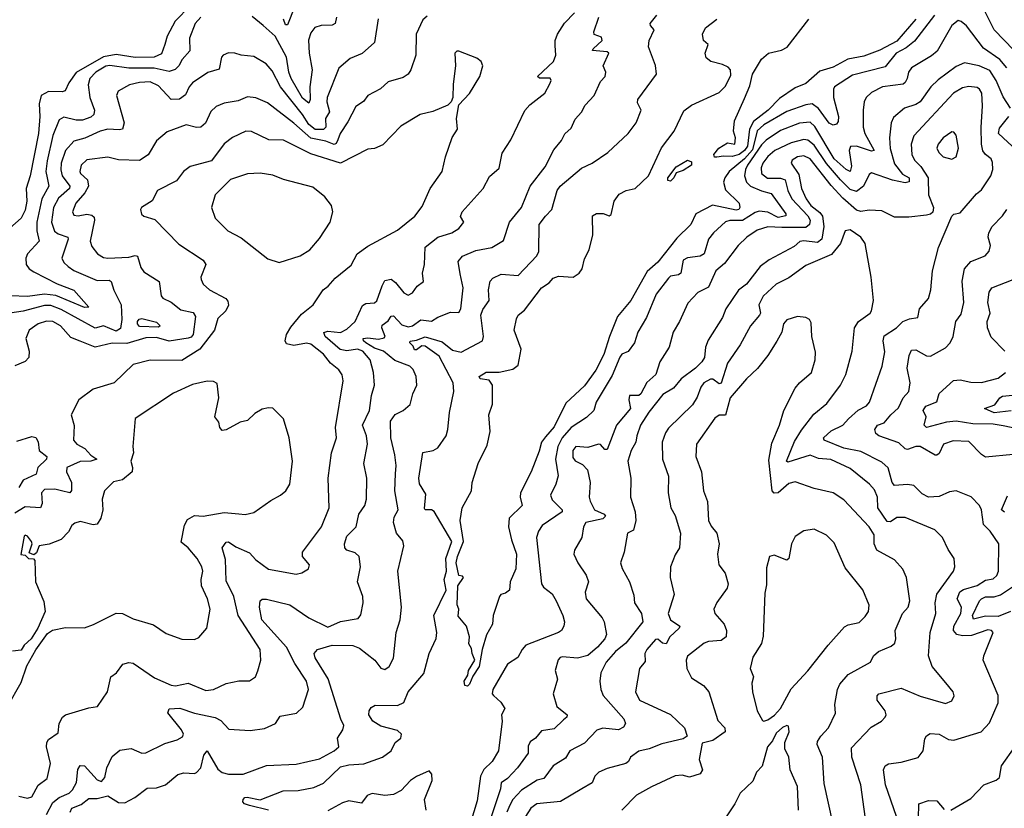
# Model space of a CAD drawing. Extents: x 1552033 to 1694788, y 811965 to 917215.
# Tile 358 of 632: x 1628228 to 1632883, y 900484 to 904213. Entities that reach past the tile are written whole.
import ezdxf

# ---------------------------------------------------------------- set-up
doc = ezdxf.new("R2010")
doc.units = 0

msp = doc.modelspace()

# ---------------------------------------------------------------- linework, layer by layer
at = {"layer": '0CON20XD'}
for points in [[(1629035, 904278.4), (1628963.6, 904206.4), (1628926.1, 904135), (1628915.2, 904094.8), (1628898.1, 904051.9), (1628863.7, 904036.3), (1628775, 904033.6), (1628685, 904047.6), (1628625, 904037.6), (1628496.1, 903963.9), (1628461.4, 903915), (1628444.1, 903875.9), (1628428.8, 903871.2), (1628365, 903872.7), (1628330.6, 903855), (1628320.2, 903815), (1628323.4, 903755), (1628316.6, 903675), (1628277.6, 903475), (1628259.7, 903415), (1628261.9, 903355), (1628255, 903312.5), (1628235.3, 903274.7), (1628182.3, 903227.7)], [(1628354.8, 900455.2), (1628385, 900511.2), (1628415.2, 900534.8), (1628461.5, 900555), (1628478.4, 900571.6), (1628496.9, 900605), (1628502.9, 900667.1), (1628514, 900686), (1628535, 900684.5), (1628595, 900618.9), (1628615, 900610.6), (1628631.2, 900628.8), (1628640, 900675), (1628665, 900728.8), (1628701.4, 900758.6), (1628755, 900767.3), (1628805, 900744.4), (1628825, 900745.7), (1628915, 900789.6), (1628973.2, 900806.8), (1628998.7, 900821.3), (1629003.5, 900835), (1628994.1, 900855), (1628928.8, 900935), (1628935.4, 900954.6), (1628985, 900957.3), (1629055, 900934.2), (1629152.8, 900912.8), (1629178.6, 900898.6), (1629217.2, 900857.2), (1629317.6, 900852.4), (1629385, 900860.5), (1629437.5, 900885), (1629460.3, 900919.7), (1629536.3, 900933.7), (1629567.4, 900962.6), (1629593.3, 901045), (1629584.3, 901085), (1629528.8, 901168.8), (1629490.4, 901245), (1629372.8, 901375), (1629361.3, 901435), (1629365.4, 901464.6), (1629375, 901473.1), (1629395, 901472.5), (1629505, 901446.2), (1629595, 901384.7), (1629685, 901339.5), (1629745, 901367.1), (1629829.1, 901380.9), (1629841.3, 901398.7), (1629852.2, 901455), (1629850.6, 901485), (1629825.6, 901555), (1629839.5, 901625), (1629834, 901675), (1629815, 901691.9), (1629775, 901704.5), (1629765.8, 901715.8), (1629763.7, 901735), (1629775, 901770), (1629818.9, 901815), (1629831.1, 901875), (1629860.5, 901915), (1629867.5, 901945), (1629869.6, 902045), (1629855.4, 902115), (1629872.5, 902205), (1629868.1, 902245), (1629849.7, 902295), (1629882.7, 902365), (1629891.3, 902435), (1629906.1, 902485), (1629901.3, 902545), (1629885.3, 902605), (1629851.2, 902645), (1629825, 902655.6), (1629775, 902647.2), (1629742.8, 902652.8), (1629672.8, 902715), (1629665.6, 902734.4), (1629685, 902739.7), (1629745, 902733.9), (1629775, 902748.8), (1629813.8, 902786.2), (1629848.7, 902861.3), (1629865, 902870.7), (1629905, 902874), (1629917.3, 902882.7), (1629941.9, 902955), (1629955, 902980), (1629985, 902985.5), (1630005, 902970), (1630045, 902920.6), (1630065, 902910.8), (1630085, 902922), (1630106.8, 902953.2), (1630137.5, 902975), (1630132.5, 903015), (1630141.8, 903055), (1630145, 903136.9), (1630204.8, 903185.2), (1630272, 903205), (1630304.4, 903225), (1630328, 903255), (1630312, 903282), (1630320, 903305), (1630420, 903415), (1630449.4, 903470.6), (1630495, 903510), (1630508.6, 903581.4), (1630550.6, 903645), (1630616.9, 903783.1), (1630640.5, 903809.5), (1630710.6, 903865), (1630735, 903908.8), (1630740.6, 903925), (1630737, 903937), (1630686.6, 903936.6), (1630676.9, 903945), (1630752.2, 904015), (1630762.5, 904045), (1630760.5, 904090.5), (1630760, 904115), (1630770.4, 904145), (1630804.1, 904195.9), (1630851.1, 904245)], [(1629527.1, 904272.9), (1629495, 904188.8), (1629485, 904189.2), (1629476, 904215)], [(1632928.4, 904068.4), (1632835.4, 904165), (1632780.3, 904275)], [(1629923.6, 904216.4), (1629905.7, 904105), (1629846.9, 904053.1), (1629790.7, 904029.3), (1629736.6, 903983.4), (1629681.6, 903845), (1629680.3, 903825), (1629692.6, 903777.4), (1629674.8, 903745), (1629675.6, 903705), (1629665, 903693), (1629625, 903693.5), (1629595, 903717), (1629564.7, 903764.7), (1629462, 903895), (1629421.7, 903971.7), (1629394.3, 904004.3), (1629335, 904039.6), (1629275, 904045.3), (1629245, 904054.6), (1629215, 904056.8), (1629190, 904045), (1629182.5, 904035), (1629170.7, 903979.3), (1629117.3, 903962.7), (1629045.9, 903914.1), (1629029.1, 903895), (1629012.4, 903857.6), (1628983.2, 903836.8), (1628944.8, 903834.8), (1628885, 903900.8), (1628845, 903918.8), (1628795, 903916.1), (1628748, 903905), (1628694.3, 903875), (1628685.6, 903854.4), (1628722.1, 903725), (1628715, 903695.8), (1628698.7, 903691.3), (1628645, 903694.7), (1628608.1, 903685), (1628537, 903653), (1628485, 903638.4), (1628444.3, 903595), (1628424.5, 903535), (1628423.5, 903503.5), (1628429.8, 903475), (1628465.2, 903425), (1628464.3, 903415), (1628411.4, 903368.6), (1628388.8, 903325), (1628378, 903255), (1628392.5, 903212.5), (1628410.2, 903200.2), (1628455.5, 903185), (1628458, 903175), (1628427.5, 903085), (1628436.7, 903065), (1628457.5, 903045), (1628485, 903026.2), (1628595, 902980), (1628651.8, 902981.8), (1628661.2, 902975), (1628673.3, 902933.3), (1628708.1, 902865), (1628710.6, 902795), (1628705, 902752.7), (1628685, 902739.3), (1628625, 902765.5), (1628585, 902754.4), (1628425, 902841.7), (1628375, 902861.9), (1628345, 902861.2), (1628245, 902834.4), (1628149.6, 902820.4)], [(1629085.5, 904225), (1629057.5, 904195), (1629030.7, 904125), (1629032.7, 904065), (1628995.9, 904025), (1628981.4, 903995), (1628963.1, 903976.9), (1628935, 903968.2), (1628863.7, 903983.7), (1628745, 903983.2), (1628655, 903996.6), (1628635, 903992.4), (1628587.6, 903965), (1628560.5, 903935), (1628552.5, 903905), (1628559.5, 903845), (1628581.6, 903785), (1628579.3, 903765), (1628565, 903751.4), (1628525, 903737.3), (1628495, 903737), (1628437.5, 903752.5), (1628415, 903740), (1628385, 903665.7), (1628357.7, 903545), (1628351.7, 903495), (1628359, 903465), (1628366.2, 903425), (1628332.8, 903365), (1628310, 903255), (1628308.9, 903215), (1628320, 903165), (1628265.8, 903105), (1628258.1, 903085), (1628259.7, 903055), (1628272.5, 903035), (1628295, 903019.8), (1628405, 902964.4), (1628485, 902933.4), (1628555, 902853.8), (1628535, 902851.3), (1628399.4, 902909.4), (1628345, 902915.2), (1628265, 902904.5), (1628185, 902907.1)], [(1630155, 904229.4), (1630135, 904212), (1630103.3, 904145), (1630101.8, 904045), (1630077.8, 903975), (1630064.6, 903955.4), (1630040.6, 903939.4), (1629970.5, 903919.5), (1629933.9, 903886.1), (1629875, 903854.2), (1629853.6, 903826.4), (1629817.9, 903802.1), (1629780.2, 903729.7), (1629743.4, 903675), (1629732, 903645), (1629725, 903627.9), (1629715, 903622.4), (1629675, 903638.6), (1629605, 903652.6), (1629525, 903723.9), (1629399.2, 903819.2), (1629345, 903843.5), (1629305, 903847.8), (1629261.3, 903828.7), (1629195, 903817.8), (1629157.8, 903802.2), (1629131.8, 903778.2), (1629106.1, 903723.9), (1629085, 903705.4), (1629065, 903703.5), (1629014.7, 903715.3), (1628925, 903683.3), (1628875, 903640), (1628836.3, 903573.7), (1628795, 903546.5), (1628695, 903550.8), (1628645, 903562.3), (1628545, 903550.9), (1628519.5, 903525), (1628512.1, 903495), (1628515.5, 903485), (1628548.8, 903455), (1628553.8, 903425), (1628536.1, 903393.9), (1628493.7, 903345), (1628477.7, 903305), (1628485, 903288.1), (1628505, 903285.3), (1628545, 903293.1), (1628569, 903289), (1628579.7, 903279.7), (1628582, 903265), (1628560.9, 903165), (1628570.1, 903140.1), (1628596.3, 903106.3), (1628625, 903088.8), (1628644.7, 903084.7), (1628745, 903090), (1628775, 903098.1), (1628785, 903094.2), (1628801.4, 903041.4), (1628815, 903020.6), (1628887.1, 902975), (1628897.8, 902907.8), (1628905.4, 902895.4), (1628945, 902877.9), (1628990.6, 902840.6), (1629048.4, 902828.4), (1629059.2, 902809.2), (1629049.2, 902725), (1629038.5, 902711.5), (1629025, 902706.6), (1628935, 902693), (1628875, 902710.5), (1628825, 902708.9), (1628735, 902681.1), (1628665, 902683.2), (1628585, 902664.1), (1628515, 902693.3), (1628470.6, 902710.6), (1628421.3, 902765), (1628385, 902786.2), (1628355, 902786.8), (1628315, 902774.7), (1628272.9, 902745), (1628256.6, 902705), (1628273.6, 902645), (1628270.9, 902615), (1628255, 902596.4), (1628205, 902576.1)], [(1628467.7, 900465), (1628474.7, 900485), (1628518.8, 900501.2), (1628555, 900529.4), (1628595, 900530.1), (1628645, 900542.3), (1628695, 900510.6), (1628725, 900510), (1628772, 900535), (1628831.1, 900578.9), (1628875, 900580), (1628916.9, 900595), (1628976.7, 900643.2), (1629005, 900651.8), (1629055, 900648.6), (1629065, 900652.9), (1629084.8, 900675.2), (1629099.1, 900735), (1629115, 900756.2), (1629165, 900669.2), (1629185, 900653.1), (1629215, 900645.5), (1629285, 900645.5), (1629395, 900685.6), (1629535, 900692.2), (1629645, 900717.8), (1629715, 900755.5), (1629736.9, 900775), (1629730.6, 900815), (1629755.6, 900855), (1629760.9, 900875), (1629746.1, 900905), (1629686.7, 901096.7), (1629625.6, 901195), (1629620, 901215), (1629636.2, 901235), (1629705, 901254.6), (1629803, 901253), (1629835, 901240.4), (1629906.9, 901185), (1629935, 901145.8), (1629955, 901139.4), (1629975, 901153.8), (1629995, 901193.8), (1630007.9, 901315), (1630026.9, 901375), (1630033.3, 901435), (1630015.4, 901604.6), (1630044.5, 901725), (1630039.1, 901749.1), (1630010, 901785), (1629995.5, 901835), (1629999.4, 901860.6), (1630018.1, 901895), (1630001.2, 901985), (1630004.3, 902065), (1630007.5, 902105), (1630002.4, 902155), (1629983.4, 902235), (1629981.1, 902315), (1630003.6, 902346.4), (1630042, 902365), (1630075, 902393.8), (1630086.8, 902443.2), (1630105.6, 902485), (1630103.1, 902525), (1630088.6, 902558.6), (1630072.9, 902575), (1630001.6, 902601.6), (1629949, 902645), (1629905, 902660), (1629864.8, 902685), (1629853.2, 902695), (1629852.5, 902705), (1629875, 902708.7), (1629925, 902702.3), (1629951.2, 902708.8), (1629956.3, 902715), (1629941.1, 902755), (1629941.9, 902768.1), (1629970.4, 902789.6), (1629985, 902811.2), (1629995, 902812.5), (1630035, 902770.2), (1630065, 902760.2), (1630085, 902765.8), (1630125, 902794.1), (1630175, 902787.1), (1630205, 902806.4), (1630265, 902830), (1630305, 902828.8), (1630314.1, 902845), (1630325.3, 902945), (1630310.8, 903010.8), (1630301.2, 903068.8), (1630321.9, 903095), (1630385, 903122.2), (1630460, 903135), (1630515, 903168.6), (1630543.8, 903255), (1630600.4, 903325), (1630642.5, 903425), (1630713.3, 903516.7), (1630753.1, 903596.9), (1630789.1, 903640.9), (1630805, 903672.5), (1630835, 903700), (1630855, 903742), (1630884.4, 903775), (1630901.7, 903808.3), (1630944.3, 903855), (1630975, 903921.2), (1630996.7, 903945), (1631000, 903965), (1630987.5, 903995), (1631013.8, 904055), (1631005, 904060.8), (1630936.7, 904066.7), (1630938.9, 904075), (1630982.5, 904115), (1630979.6, 904129.6), (1630945, 904142.9), (1630942.5, 904155), (1630966.8, 904225)], [(1629405, 900475.3), (1629315, 900496.6), (1629291.4, 900505), (1629283.3, 900515), (1629285.5, 900525), (1629293.1, 900535), (1629303.3, 900536.7), (1629365.6, 900524.4), (1629474, 900566), (1629545, 900567.8), (1629618.3, 900581.7), (1629665, 900602.8), (1629745, 900679.2), (1629785, 900688.9), (1629855.9, 900694.1), (1629943.8, 900725), (1629984.1, 900755.9), (1630004, 900795), (1630030.9, 900815), (1630033.8, 900835), (1630015, 900852.3), (1629935, 900871.5), (1629897.8, 900895), (1629878.9, 900925), (1629880, 900945), (1629889.4, 900960.6), (1629908.9, 900971.1), (1630015, 900969.2), (1630045, 900983.4), (1630065.5, 901035), (1630138.9, 901121.1), (1630163.9, 901216.1), (1630197.3, 901287.3), (1630200, 901315), (1630186.3, 901395), (1630244, 901515), (1630234.8, 901565.2), (1630246.4, 901605), (1630242.8, 901665), (1630271.4, 901745), (1630187.2, 901887.2), (1630175, 901894.6), (1630145.5, 901895.5), (1630141.9, 901901.9), (1630148.7, 901968.7), (1630118.1, 902018.1), (1630115.3, 902045), (1630134.3, 902165.7), (1630183.9, 902176.1), (1630205, 902187.8), (1630244.7, 902245), (1630252.5, 902275), (1630260.2, 902355), (1630280.5, 902455), (1630277.3, 902495), (1630211.1, 902621.1), (1630145, 902669.8), (1630130, 902670), (1630105, 902651.5), (1630095, 902651.2), (1630089.2, 902669.2), (1630073.1, 902685), (1630075, 902693.3), (1630105, 902697.5), (1630145, 902713.9), (1630225, 902688.8), (1630275, 902650), (1630315, 902640.5), (1630416.2, 902693.8), (1630421.5, 902715), (1630408.4, 902815), (1630417.3, 902842.8), (1630447.4, 902885), (1630445.4, 902935), (1630452.8, 902977.2), (1630465, 902991.4), (1630505, 903009.6), (1630585, 903003.6), (1630673.2, 903096.8), (1630683.4, 903116.6), (1630684.6, 903245), (1630715, 903283.3), (1630744.3, 903315.7), (1630769.3, 903405), (1630784.3, 903425.7), (1630885, 903511.5), (1630934.2, 903535), (1631008.6, 903585), (1631105.6, 903675), (1631143.1, 903725), (1631166, 903785), (1631149.5, 903819.5), (1631150.5, 903835), (1631239.1, 903955), (1631234.4, 903995.6), (1631201.4, 904085), (1631204.7, 904115), (1631228.1, 904165), (1631210, 904185), (1631208.8, 904195), (1631240.8, 904235)], [(1629726.5, 904225), (1629719.1, 904195), (1629705, 904186.9), (1629654.1, 904185.9), (1629623.8, 904176.2), (1629605, 904150), (1629594.3, 904115.7), (1629596.8, 904055), (1629611.5, 903975), (1629599.6, 903895), (1629601.5, 903835), (1629595, 903817.9), (1629565, 903842.5), (1629511.9, 903935), (1629500.7, 903965), (1629489.7, 904035), (1629436.3, 904135), (1629380, 904185), (1629328, 904228)], [(1632554, 904235), (1632459.3, 904110.7), (1632420.1, 904079.9), (1632372.4, 904055), (1632319.7, 903990.3), (1632165, 903951.1), (1632080.6, 903895), (1632075.4, 903884.6), (1632075.8, 903844.2), (1632099.6, 903755), (1632098.2, 903731.8), (1632090.6, 903719.4), (1632075, 903714.1), (1632055, 903724.2), (1632005, 903793.5), (1631975, 903814.3), (1631945, 903811), (1631855, 903779.3), (1631745.7, 903715), (1631715, 903687), (1631692.2, 903597.8), (1631655, 903554.9), (1631582.7, 903495), (1631561.3, 903465), (1631555.2, 903445), (1631565, 903408.5), (1631630.6, 903345), (1631633.3, 903325), (1631627.8, 903315), (1631615, 903311.6), (1631504, 903336), (1631425, 903294.3), (1631401.9, 903245), (1631335, 903180), (1631245, 903066.9), (1631195, 903022.7), (1631118, 902885), (1631055, 902808.6), (1631016.6, 902715), (1630990.2, 902629.8), (1630952.9, 902555), (1630897.9, 902482.1), (1630809.8, 902400.2), (1630755, 902287.9), (1630715, 902239.6), (1630695.9, 902215), (1630685, 902172), (1630646.4, 902075), (1630596.2, 901975), (1630594.5, 901955), (1630604.4, 901915), (1630542.2, 901855), (1630540, 901815), (1630552.9, 901752.9), (1630576.4, 901685), (1630574.2, 901615.8), (1630546.7, 901555), (1630543.3, 901515), (1630525, 901501.2), (1630502.5, 901495), (1630496.7, 901485), (1630467.1, 901395), (1630463.1, 901355), (1630436, 901304), (1630415.3, 901234.7), (1630400.4, 901155), (1630370.8, 901109.2), (1630355, 901071.5), (1630345, 901061.1), (1630332.2, 901065), (1630330.4, 901085), (1630347.4, 901112.6), (1630349.6, 901135), (1630380.6, 901185), (1630367.8, 901215), (1630365, 901240), (1630351.7, 901261.7), (1630355.7, 901295), (1630340, 901345), (1630301.7, 901391.7), (1630304.3, 901425), (1630296.1, 901446.1), (1630300, 901535), (1630327.1, 901575), (1630321.7, 901581.7), (1630304.5, 901584.5), (1630292.4, 901645), (1630297.6, 901675), (1630325.8, 901745), (1630311.5, 901845), (1630319.6, 901905), (1630364.4, 901985), (1630367.1, 902025), (1630395.4, 902115), (1630438.5, 902201.5), (1630452.9, 902265), (1630446.5, 902345), (1630463, 902395), (1630464.3, 902485), (1630447.7, 902507.7), (1630405, 902513.8), (1630401.1, 902525), (1630433.9, 902546.1), (1630495, 902546.2), (1630559.6, 902560.4), (1630585, 902579.7), (1630598.6, 902655), (1630566, 902745), (1630577.9, 902797.9), (1630584.7, 902815.3), (1630615, 902839.6), (1630695, 902945.4), (1630730.8, 902969.2), (1630750, 902990), (1630775, 902999.3), (1630845, 902995.4), (1630873.8, 903015), (1630887.8, 903035), (1630898.7, 903081.3), (1630920.5, 903125), (1630938.1, 903195), (1630936.9, 903285), (1630955, 903296.4), (1630986.4, 903296.4), (1631015, 903285.8), (1631025, 903291.2), (1631039.4, 903355), (1631062.5, 903387.5), (1631095, 903405.9), (1631138.9, 903415), (1631201.9, 903475), (1631262.6, 903607.4), (1631321.8, 903685), (1631368.8, 903781.2), (1631405, 903808.5), (1631535, 903868.8), (1631565, 903899.1), (1631590, 903950), (1631589.4, 903975), (1631577.9, 903987.9), (1631551.2, 904001.2), (1631495.7, 904015.7), (1631473.1, 904033.1), (1631468.5, 904055), (1631483.8, 904095), (1631461.2, 904115), (1631456, 904145), (1631470, 904175), (1631524.5, 904215)], [(1632895.2, 903985), (1632862.8, 904025), (1632785, 904078.4), (1632705, 904184.4), (1632679.2, 904205), (1632665, 904208.9), (1632635.6, 904185), (1632565.2, 904064.8), (1632538.5, 904041.5), (1632443.9, 903985), (1632430.6, 903965), (1632424.1, 903935), (1632415, 903915.6), (1632405, 903908.7), (1632307.5, 903895), (1632255, 903869.2), (1632230.4, 903845), (1632221.1, 903825), (1632215.4, 903785), (1632215.3, 903704.7), (1632224.6, 903675.4), (1632268.2, 903595), (1632255, 903591.6), (1632185, 903615.5), (1632156.8, 903613.2), (1632150, 903595), (1632160.5, 903519.5), (1632155, 903495.6), (1632135, 903503.8), (1632079.3, 903555), (1631988.3, 903708.3), (1631965, 903729), (1631915, 903724), (1631825, 903689.6), (1631757.1, 903642.9), (1631735, 903620.5), (1631669.3, 903525), (1631659.1, 903505), (1631655.2, 903475), (1631664.2, 903445), (1631683.2, 903425), (1631735, 903403), (1631781.6, 903391.6), (1631851.1, 903295), (1631850, 903285), (1631815, 903278.1), (1631765, 903303.3), (1631725, 903307), (1631705, 903301.6), (1631645, 903263.6), (1631585, 903262.6), (1631565, 903256.8), (1631508.1, 903205), (1631485, 903174.7), (1631464.4, 903105.6), (1631445, 903095.3), (1631385, 903086.7), (1631365.8, 903075), (1631354.6, 903015), (1631343, 903007), (1631305, 902999.4), (1631295, 902990.9), (1631237.6, 902915), (1631191.4, 902805), (1631150.7, 902735), (1631134.5, 902685), (1631105, 902644.4), (1631075, 902631.4), (1631065, 902617.5), (1631028.9, 902531.1), (1630953.3, 902405), (1630942.7, 902365), (1630908.6, 902331.4), (1630835, 902285.2), (1630793.3, 902235), (1630772.6, 902195), (1630762.2, 902135), (1630773.6, 902056.4), (1630763.4, 902016.6), (1630738.2, 901965), (1630745, 901943.1), (1630792.3, 901895), (1630792.5, 901885), (1630698.3, 901821.7), (1630680.4, 901795), (1630672.2, 901765), (1630695.4, 901545.4), (1630705, 901530), (1630745, 901497.5), (1630764.1, 901464.1), (1630796.5, 901395), (1630803.3, 901365), (1630800.6, 901345), (1630789.4, 901325), (1630775, 901315.5), (1630621.8, 901255), (1630603.5, 901235), (1630583.9, 901196.1), (1630533.8, 901165), (1630465.6, 901045), (1630462.5, 901025), (1630467.8, 901017.8), (1630503.1, 900985), (1630521.9, 900955), (1630506.2, 900925), (1630509.2, 900895), (1630491.8, 900755), (1630462.7, 900705), (1630423.2, 900666.8), (1630407.1, 900635), (1630390.6, 900519.4), (1630360.2, 900415)], [(1632464.5, 904215.5), (1632375, 904111), (1632295, 904068), (1632219.1, 904040.9), (1632144.3, 904025.7), (1632075, 903988.6), (1632010.8, 903969.2), (1631945, 903911.5), (1631895, 903890), (1631819.8, 903840.2), (1631767.1, 903785), (1631698.3, 903731.7), (1631678.3, 903695), (1631669.8, 903615), (1631655, 903594.2), (1631629.7, 903575), (1631596.5, 903566.5), (1631555, 903568.2), (1631525, 903562.5), (1631513.4, 903563.4), (1631509.6, 903575), (1631534, 903606), (1631575, 903631.2), (1631610, 903625), (1631612.5, 903655), (1631603.3, 903685), (1631608, 903735), (1631655, 903840), (1631679.6, 903900.4), (1631692.9, 903955), (1631735, 904026.9), (1631768.8, 904055), (1631830.5, 904069.5), (1631856.9, 904083.1), (1631959.2, 904215)], [(1628225, 900540.9), (1628265, 900532.4), (1628285, 900538.5), (1628316.4, 900593.6), (1628357.9, 900625), (1628373.8, 900695), (1628355.6, 900775), (1628356.9, 900795), (1628365, 900808.6), (1628409.5, 900840.5), (1628414.5, 900885.5), (1628430.8, 900915), (1628444.6, 900925.4), (1628555, 900959.4), (1628596, 900965), (1628644, 901035), (1628658.8, 901105), (1628686, 901125), (1628716.2, 901165), (1628745, 901172.7), (1628765, 901169.5), (1628865, 901100), (1628945, 901065.4), (1628965, 901063.5), (1629025, 901074.7), (1629109.1, 901040.9), (1629144.5, 901045.5), (1629205, 901074.4), (1629264.2, 901085.8), (1629315, 901087.1), (1629342.5, 901105), (1629353.8, 901133.8), (1629368.1, 901185), (1629365.5, 901235), (1629261.6, 901395), (1629240, 901485), (1629205, 901558.8), (1629200.9, 901660.9), (1629185.5, 901715), (1629205, 901742.2), (1629215, 901743.5), (1629250.5, 901720.5), (1629315, 901691.5), (1629345, 901657.9), (1629405.4, 901614.6), (1629535, 901591.4), (1629563, 901597), (1629593.9, 901616.1), (1629599.2, 901635), (1629565.8, 901675), (1629565.6, 901695), (1629654.6, 901815), (1629690.7, 901905), (1629686.9, 902045), (1629701.8, 902165), (1629726.5, 902235), (1629722.1, 902285), (1629758.2, 902505), (1629753.7, 902533.7), (1629736.9, 902556.9), (1629698.4, 902588.4), (1629665, 902631.9), (1629605, 902678.9), (1629585, 902683.9), (1629525, 902672.6), (1629489.8, 902679.8), (1629483.1, 902695), (1629490.3, 902725), (1629510.4, 902759.6), (1629560, 902820), (1629616, 902865), (1629662.5, 902935), (1629686.9, 902953.1), (1629719.2, 902990.8), (1629795, 903051.4), (1629824.4, 903105), (1629875, 903141.9), (1630015, 903218.1), (1630096.8, 903283.2), (1630130.7, 903329.3), (1630169.4, 903415), (1630225.8, 903495), (1630240.8, 903565), (1630273.5, 903656.5), (1630298.8, 903695), (1630293.8, 903745), (1630305, 903810), (1630355, 903863.8), (1630404.3, 903945), (1630418, 903995), (1630410, 904015), (1630390.3, 904030.3), (1630305, 904063.8), (1630295, 904063.8), (1630286.2, 904055), (1630289.4, 903995), (1630277.7, 903907.7), (1630276.7, 903845), (1630268.8, 903825), (1630251.9, 903808.1), (1630180.9, 903779.1), (1630122, 903765), (1630030.2, 903709.8), (1629945, 903621.5), (1629905, 903603.8), (1629875, 903600), (1629745, 903535.2), (1629605, 903579.3), (1629475, 903643.6), (1629405.6, 903644.4), (1629325, 903683.4), (1629297.5, 903685), (1629234.7, 903655.3), (1629195, 903625.5), (1629135, 903546.2), (1629035, 903518.5), (1629002.5, 903495), (1628969.5, 903450.5), (1628880, 903405), (1628855, 903356.2), (1628804.5, 903325.5), (1628800, 903315), (1628803.7, 903293.7), (1628815, 903284.2), (1628867.9, 903267.9), (1628981.2, 903151.2), (1629095.6, 903075), (1629107.8, 903055), (1629084.2, 902995), (1629085.8, 902985), (1629095, 902962), (1629125.3, 902935.3), (1629203.1, 902895), (1629212.3, 902882.3), (1629215, 902862.5), (1629203.5, 902836.5), (1629165, 902799.2), (1629149.6, 902745), (1629080.4, 902655), (1628995, 902601.1), (1628845, 902602.5), (1628765, 902583.1), (1628675, 902495.6), (1628576.2, 902465), (1628508, 902415), (1628471.2, 902345), (1628486.4, 902293.6), (1628483.3, 902225), (1628498.5, 902205), (1628535.6, 902185.6), (1628564.4, 902154.4), (1628592.5, 902135), (1628565, 902125.9), (1628515, 902124.3), (1628450.8, 902095), (1628449.5, 902075), (1628472.5, 902025), (1628474, 901986), (1628464.6, 901975.4), (1628425.7, 901985)], [(1632912.3, 903795), (1632877.5, 903847.5), (1632844.9, 903924.9), (1632815, 903972.2), (1632765, 903994.8), (1632695, 904008.7), (1632655, 903990.9), (1632571.4, 903928.6), (1632536.7, 903895), (1632485, 903824.7), (1632465, 903812.1), (1632411.9, 903795), (1632359.2, 903750.8), (1632348.5, 903725), (1632339.8, 903655), (1632344.2, 903604.2), (1632365, 903531.6), (1632401.8, 903481.8), (1632433.1, 903465), (1632433.8, 903446.2), (1632415, 903440.7), (1632355, 903453.4), (1632255, 903489.5), (1632245, 903480.8), (1632217.4, 903425), (1632185, 903401.2), (1632155, 903410), (1632108.6, 903455), (1632042.6, 903532.6), (1631985, 903619.6), (1631955, 903643), (1631935, 903646.1), (1631875, 903631.2), (1631799.2, 903595), (1631765, 903566.5), (1631741.3, 903535), (1631733.1, 903513.1), (1631736.2, 903485), (1631763.6, 903463.6), (1631825, 903463.8), (1631848.1, 903455), (1631859.6, 903405), (1631878.8, 903365), (1631953.7, 903285), (1631965.6, 903265), (1631963, 903245), (1631945, 903230.9), (1631830.8, 903230.8), (1631765, 903232.7), (1631715, 903217.2), (1631665.4, 903185), (1631624.8, 903145.2), (1631560.2, 903059.8), (1631519.2, 903025), (1631485, 902948.1), (1631435, 902923.6), (1631386.9, 902873.1), (1631347.9, 902785), (1631317.9, 902735), (1631298.7, 902665), (1631254, 902595), (1631236.4, 902535), (1631192.9, 902497.1), (1631165, 902443.2), (1631155, 902436.2), (1631112, 902435), (1631107.5, 902415), (1631115.8, 902375), (1631050, 902295), (1631005, 902180.8), (1630995, 902180.8), (1630975, 902203.8), (1630965, 902206.2), (1630915, 902190), (1630857.5, 902195), (1630842.9, 902175), (1630842.7, 902142.7), (1630855, 902127.5), (1630889.3, 902109.3), (1630912.2, 902085), (1630925.5, 902025), (1630920, 901955), (1630925.4, 901935.4), (1630946.5, 901895), (1630991.2, 901875), (1630997.8, 901865), (1630985, 901852.5), (1630904.4, 901835), (1630893.5, 901815), (1630885.5, 901765), (1630851.9, 901705), (1630847.8, 901685), (1630866.4, 901645), (1630905.9, 901585.9), (1630917.5, 901555), (1630901.2, 901505), (1630906.9, 901475), (1630981.5, 901385), (1630991.9, 901365), (1631002.5, 901305), (1630995.4, 901285), (1630960, 901245), (1630913.8, 901206.2), (1630865, 901193.6), (1630795, 901200), (1630783.4, 901196.6), (1630774.6, 901185.4), (1630759.6, 901135), (1630770.4, 901095), (1630750.5, 901025), (1630767.5, 900965), (1630817.3, 900925), (1630815.3, 900914.7), (1630798.6, 900901.4), (1630755, 900859.5), (1630695, 900849.6), (1630666.7, 900815), (1630642.1, 900797.9), (1630632.2, 900777.8), (1630631.8, 900745), (1630582.6, 900675), (1630535.3, 900624.7), (1630505, 900604.4), (1630502, 900575), (1630451.3, 900425)], [(1632373.8, 900445), (1632321.1, 900595), (1632312.5, 900665), (1632320.8, 900685), (1632335.5, 900694.5), (1632395, 900701.1), (1632476.6, 900723.4), (1632499.6, 900755), (1632507.3, 900812.7), (1632515, 900826.2), (1632532.9, 900837.1), (1632575, 900833.6), (1632619.8, 900809.8), (1632645, 900805.4), (1632773.8, 900845), (1632812.8, 900887.2), (1632855, 900982.5), (1632855, 901017.5), (1632782.9, 901185), (1632785.8, 901205), (1632831.2, 901315), (1632822.5, 901325), (1632805, 901327.5), (1632728.5, 901301.5), (1632685, 901299.2), (1632658.6, 901305), (1632643.7, 901325), (1632644, 901345), (1632677.5, 901405), (1632680.2, 901435), (1632660, 901475), (1632673.1, 901506.9), (1632691.2, 901518.8), (1632755, 901537.5), (1632795, 901562.5), (1632830.8, 901569.2), (1632847.8, 901585), (1632855.5, 901605), (1632857.1, 901735), (1632816.5, 901795), (1632785.2, 901825.2), (1632775.9, 901895), (1632766, 901916), (1632726.4, 901956.4), (1632655, 901984.4), (1632625, 901980.6), (1632575, 901958.7), (1632525.3, 901955.3), (1632495, 901970.4), (1632455, 902010), (1632425.5, 902015.5), (1632365, 902010.6), (1632353.8, 902023.8), (1632335, 902094.4), (1632305, 902121.1), (1632205, 902171.5), (1632125, 902186.4), (1632031.1, 902225), (1632027.8, 902235), (1632065, 902268.8), (1632120.5, 902295), (1632146, 902325), (1632193.1, 902366.9), (1632232.6, 902387.4), (1632245.4, 902405), (1632305.4, 902575), (1632318.4, 902641.6), (1632311.2, 902695), (1632315, 902717.8), (1632373.8, 902756.2), (1632403.5, 902785), (1632435, 902797.8), (1632475, 902804), (1632482.5, 902845), (1632525.4, 902895), (1632535.4, 902935), (1632543.1, 903025), (1632572.9, 903135), (1632635, 903283.8), (1632645, 903293.8), (1632675, 903300), (1632751.2, 903388.8), (1632775, 903408.6), (1632820, 903475), (1632829.2, 903505), (1632827.5, 903537.5), (1632820.8, 903555), (1632794.4, 903575), (1632782.4, 903592.4), (1632774.8, 903625), (1632773.2, 903703.2), (1632780.8, 903805), (1632776.4, 903865), (1632765.4, 903885), (1632755, 903891.5), (1632715, 903896.6), (1632685, 903890.3), (1632642.5, 903865), (1632456, 903664), (1632442.6, 903625), (1632445.9, 903575), (1632458.8, 903548.8), (1632489.2, 903519.2), (1632524, 903465), (1632525.6, 903385), (1632548, 903325), (1632545, 903303.3), (1632535, 903293.8), (1632515, 903288.8), (1632431.7, 903278.3), (1632365, 903278.6), (1632305, 903309.4), (1632245, 903311.9), (1632205, 903305.7), (1632185, 903312.5), (1632119.5, 903369.5), (1632065, 903428.5), (1631965, 903554.8), (1631935, 903568.5), (1631905, 903564.8), (1631880.8, 903549.2), (1631875.4, 903535), (1631911.2, 903481.2), (1631924.8, 903415), (1631947.1, 903365), (1631969.4, 903335), (1632011.7, 903301.7), (1632023.3, 903283.3), (1632030.1, 903235), (1632021.3, 903175), (1632000.5, 903159.5), (1631935, 903167.1), (1631916.7, 903163.3), (1631889.1, 903140.9), (1631772.3, 903077.7), (1631729.1, 903045), (1631665, 902962.5), (1631626.7, 902933.3), (1631567.1, 902845), (1631550.3, 902805), (1631483.3, 902696.7), (1631470.6, 902665), (1631465.4, 902615), (1631453.1, 902595), (1631423.3, 902565), (1631355.8, 902515), (1631320.1, 902469.9), (1631269.6, 902440.4), (1631202.9, 902357.1), (1631163.3, 902295), (1631145.3, 902245), (1631141.7, 902215), (1631119.6, 902175), (1631104.1, 902125.9), (1631117.3, 902045), (1631116.5, 901955), (1631137.9, 901885), (1631141.2, 901845), (1631130.7, 901799.3), (1631102.5, 901785), (1631085.6, 901695), (1631069.2, 901645), (1631077.4, 901617.4), (1631111.9, 901555), (1631131.1, 901491.1), (1631135.5, 901455), (1631167.5, 901405), (1631173.8, 901365), (1631093.6, 901265), (1631044.7, 901225), (1631000.4, 901175), (1630976.5, 901125), (1630970.4, 901085), (1630975.4, 901045), (1630986.7, 901016.8), (1631085, 900906.2), (1631092.5, 900885), (1631082.8, 900867.2), (1631060, 900855), (1630985, 900862.5), (1630957.2, 900852.8), (1630898.5, 900791.5), (1630829.2, 900755), (1630808.8, 900721.2), (1630750, 900685), (1630705.6, 900625), (1630675, 900616.1), (1630600.9, 900569.1), (1630559.5, 900525), (1630545, 900499.2), (1630530.7, 900465)], [(1632942.5, 903595), (1632855.2, 903675), (1632860.5, 903699.5), (1632904.1, 903755)], [(1632635, 903553.5), (1632655.7, 903565), (1632666.2, 903605), (1632655, 903667.5), (1632645, 903681.2), (1632635, 903682), (1632594.3, 903655), (1632570.6, 903625), (1632564.5, 903605), (1632573.5, 903585), (1632594.3, 903565), (1632635, 903553.5)], [(1631305, 903450), (1631291.9, 903451.9), (1631293.3, 903465), (1631332.6, 903517.4), (1631385, 903548.5), (1631405, 903541.4), (1631405, 903524.6), (1631365, 903500), (1631331.9, 903488.1), (1631320.6, 903465), (1631305, 903450)], [(1629455, 903064.4), (1629555, 903095.6), (1629599.4, 903125), (1629645, 903178), (1629695.6, 903255), (1629708.2, 903305), (1629701.9, 903335), (1629670.8, 903375), (1629615, 903421.2), (1629475, 903456.8), (1629425, 903477.7), (1629365, 903486.4), (1629305, 903483.6), (1629225, 903456.5), (1629151.9, 903385), (1629135.8, 903325), (1629152.9, 903275), (1629212.9, 903215), (1629275, 903181.9), (1629401.3, 903081.3), (1629455, 903064.4)], [(1632641.4, 902221.4), (1632595.8, 902205), (1632575, 902162), (1632565, 902153.1), (1632555.7, 902154.3), (1632485, 902194.1), (1632465, 902195.3), (1632425, 902180.7), (1632415, 902183.9), (1632385, 902211.2), (1632290.8, 902245), (1632275.5, 902255.5), (1632271.1, 902275), (1632284.3, 902295), (1632315, 902306.2), (1632346.1, 902345), (1632382.8, 902377.2), (1632405, 902424.6), (1632432.7, 902455), (1632437.5, 902495), (1632424.7, 902565), (1632434.3, 902625.7), (1632445, 902650), (1632465, 902651.9), (1632515, 902623.6), (1632535, 902622.5), (1632605, 902661.1), (1632626.9, 902685), (1632640.9, 902715), (1632653.9, 902785), (1632679.1, 902820.9), (1632691.6, 902875), (1632683.6, 902976.4), (1632695.7, 903035), (1632725, 903070), (1632793.1, 903096.9), (1632812.4, 903117.6), (1632817.5, 903145), (1632807.5, 903185), (1632810.4, 903205), (1632825.3, 903234.7), (1632875.3, 903284.7), (1632895.4, 903315)], [(1632236.2, 900365), (1632205.4, 900595), (1632162.3, 900725), (1632160.8, 900769.2), (1632253.3, 900866.7), (1632302, 900895), (1632320, 900915), (1632324.4, 900925.6), (1632320.6, 900945), (1632282.9, 900995), (1632282.9, 901015), (1632290.8, 901025), (1632395, 901051.1), (1632485, 901013.3), (1632605, 900978.9), (1632635, 900992.5), (1632645.6, 901015), (1632640.8, 901035), (1632607.5, 901077.5), (1632542.2, 901155), (1632525.6, 901205), (1632532.6, 901315), (1632559.6, 901405), (1632557.2, 901455), (1632564.3, 901495.7), (1632643.3, 901605), (1632648.9, 901625), (1632646.7, 901665), (1632618, 901708), (1632591.4, 901765), (1632555, 901800), (1632415, 901859.1), (1632375, 901859.5), (1632345, 901838.4), (1632329.3, 901839.3), (1632284.8, 901905), (1632283.9, 901955), (1632269.7, 901989.7), (1632246.1, 902016.1), (1632155, 902090.7), (1632062.8, 902132.8), (1632005, 902138.4), (1631965, 902154.3), (1631859.3, 902120.7), (1631854, 902125), (1631892.1, 902217.9), (1631925, 902272.5), (1631982.5, 902347.5), (1632045, 902398.5), (1632109.2, 902485), (1632133.8, 902535), (1632164.6, 902645), (1632175, 902756.2), (1632194.4, 902785), (1632249.2, 902825), (1632256.1, 902836.1), (1632264.3, 902885.7), (1632253.3, 902995), (1632225.3, 903155), (1632204.5, 903185), (1632155, 903218.9), (1632131.4, 903215), (1632109.2, 903155), (1632066.8, 903103.2), (1631945, 903050), (1631865, 902992.8), (1631805, 902962.5), (1631744, 902905), (1631723.6, 902865), (1631730.5, 902825), (1631726.4, 902815), (1631683.7, 902765), (1631634.6, 902675), (1631575, 902589.4), (1631545, 902494.5), (1631535, 902491.5), (1631505, 902512.3), (1631495, 902512.9), (1631463.3, 902495), (1631448.2, 902475), (1631431.7, 902428.3), (1631408.8, 902391.2), (1631295, 902281.1), (1631281.1, 902258.9), (1631266.1, 902215), (1631267.5, 902135), (1631296, 902055), (1631294.4, 901975), (1631306, 901905), (1631327.8, 901867.8), (1631351.8, 901785), (1631347.3, 901715), (1631327.4, 901682.6), (1631305.8, 901625.8), (1631304.2, 901575), (1631322.5, 901495), (1631294.7, 901405), (1631305.5, 901375), (1631350, 901345), (1631346.5, 901335), (1631301.9, 901295), (1631285, 901261.2), (1631266.7, 901265), (1631245, 901282.9), (1631235, 901282.2), (1631192.7, 901235), (1631184.5, 901215), (1631185, 901177.5), (1631159.1, 901145), (1631140.5, 901035), (1631158.6, 900995), (1631305, 900927.2), (1631371.9, 900865), (1631383.7, 900825), (1631365, 900812.3), (1631265, 900788.9), (1631205, 900765.3), (1631155, 900753.5), (1631116.7, 900725), (1631106.7, 900705), (1631094, 900695), (1631005, 900671.9), (1630966, 900655), (1630946.9, 900635), (1630935.3, 900604.7), (1630885.7, 900575), (1630785, 900516.1), (1630672.9, 900505), (1630645, 900484.5), (1630619.7, 900445)], [(1632885.5, 902645), (1632821, 902711), (1632804.6, 902755), (1632802.5, 902785), (1632816.4, 902825), (1632806, 902876), (1632811.8, 902925), (1632824.4, 902945), (1632925.6, 902985)], [(1628885, 902758.7), (1628795, 902761.3), (1628784.7, 902774.7), (1628785.6, 902785), (1628793.6, 902796.4), (1628805, 902800), (1628875, 902783.2), (1628892.9, 902765), (1628885, 902758.7)], [(1632072, 900415), (1632031.4, 900601.4), (1632023.1, 900725), (1631999.2, 900785), (1632000.8, 900799.2), (1632015.4, 900825), (1632051.5, 900865), (1632085, 900933.8), (1632082.5, 900975), (1632094.2, 901045), (1632105, 901071.1), (1632145, 901116.6), (1632250, 901175), (1632265.7, 901205), (1632289.1, 901225), (1632349, 901251), (1632365.4, 901265), (1632370.4, 901285), (1632367.2, 901325), (1632402.7, 901405), (1632428.9, 901435), (1632436.2, 901465), (1632420.6, 901575), (1632404.2, 901615), (1632365, 901659.4), (1632280, 901705), (1632267.3, 901735), (1632267.4, 901777.4), (1632245, 901815.5), (1632125, 901942.2), (1632075, 901975.5), (1631985, 901995.4), (1631895, 902027.9), (1631865, 902020.4), (1631815, 901975.3), (1631795, 901974.6), (1631785.2, 901985.3), (1631769.7, 902130.3), (1631785, 902210), (1631820, 902295), (1631840.5, 902365), (1631895, 902470), (1631915, 902495.8), (1631971.4, 902545), (1631988.5, 902605), (1631991.4, 902641.4), (1631973.3, 902715), (1631970, 902780), (1631962.5, 902795), (1631945.3, 902805.3), (1631905, 902809.5), (1631855, 902793.9), (1631838.9, 902775), (1631830.9, 902735), (1631807.5, 902692.5), (1631765.5, 902625), (1631717, 902563), (1631665, 902514.5), (1631588, 902425), (1631565, 902342.9), (1631535, 902342.2), (1631515, 902328.2), (1631428.8, 902205), (1631425, 902147.5), (1631451.5, 902075), (1631461.5, 901985), (1631480.9, 901935), (1631485.4, 901845), (1631497.4, 901817.4), (1631524.6, 901784.6), (1631534.6, 901735), (1631526.7, 901685), (1631534.4, 901635), (1631563.1, 901595), (1631577.1, 901545), (1631573.5, 901525), (1631525, 901457.5), (1631510, 901425), (1631514.4, 901405), (1631559.6, 901355), (1631569.3, 901325), (1631568.5, 901295), (1631545, 901277.8), (1631485, 901273.1), (1631464.4, 901265), (1631385, 901202.9), (1631379.2, 901185), (1631382.6, 901145), (1631405, 901100.6), (1631461.9, 901065), (1631485.8, 901035), (1631528.3, 900898.3), (1631562, 900865), (1631564, 900845), (1631505, 900804.3), (1631455, 900791.2), (1631441.5, 900715), (1631456.6, 900665), (1631445, 900646.9), (1631395, 900630.8), (1631360.6, 900640.6), (1631327.3, 900637.3), (1631215.4, 900584.6), (1631145, 900545.6), (1631075.7, 900475)], [(1632945, 902278.1), (1632878, 902292), (1632829.9, 902299.9), (1632735, 902301.6), (1632655, 902315.1), (1632609.7, 902310.3), (1632515, 902283.7), (1632504.7, 902295), (1632514.7, 902335), (1632500.4, 902365), (1632512.9, 902385), (1632564.6, 902405.4), (1632575, 902445.7), (1632643.1, 902506.9), (1632675, 902509.3), (1632725, 902498.6), (1632775, 902496.6), (1632855, 902518.2), (1632889.1, 902545)], [(1628171.3, 900965), (1628235, 901078.8), (1628262.4, 901157.6), (1628305, 901232.9), (1628360.4, 901309.6), (1628383.7, 901326.3), (1628445, 901338.1), (1628535, 901337.5), (1628577.9, 901352.1), (1628685, 901405.7), (1628715, 901404.2), (1628765, 901380), (1628860.9, 901350.9), (1628921.1, 901311.1), (1628995, 901283.1), (1629055, 901281.4), (1629075, 901292), (1629112.5, 901335), (1629128.1, 901425), (1629115.5, 901475), (1629087.2, 901535), (1629085.9, 901565), (1629094.4, 901605), (1629088.9, 901625), (1629066.9, 901665), (1629024.2, 901715), (1628992.2, 901742.2), (1629007, 901823), (1629021.1, 901848.9), (1629055, 901868.1), (1629095, 901865.7), (1629195, 901882.5), (1629265, 901875.7), (1629295, 901873.3), (1629335, 901882.9), (1629415, 901940), (1629461.2, 901965), (1629486, 901985), (1629505, 902016.7), (1629518.2, 902125), (1629503.1, 902235), (1629476, 902325), (1629425.7, 902375.7), (1629405, 902378), (1629375, 902370.8), (1629339.7, 902350.3), (1629305, 902317.5), (1629270.5, 902309.5), (1629205, 902273.8), (1629185, 902270), (1629174.1, 902284.1), (1629169.5, 902309.5), (1629151.2, 902335), (1629170.6, 902425), (1629162.3, 902492.3), (1629145, 902502.5), (1629115, 902502.9), (1629045, 902487.5), (1628955, 902446.7), (1628775, 902327.5), (1628762.5, 902195), (1628765.8, 902164.2), (1628753.1, 902125), (1628762, 902095), (1628760, 902075), (1628715, 902037.3), (1628672, 902028), (1628628.6, 901985), (1628618.6, 901945), (1628621.1, 901895), (1628612.5, 901855), (1628595, 901827.1), (1628575, 901824.2), (1628515, 901839.5), (1628488.3, 901831.7), (1628475, 901821.2), (1628459.5, 901790.5), (1628424, 901755), (1628367.9, 901732.1), (1628320, 901725), (1628308.3, 901691.7), (1628295, 901682.5), (1628272.5, 901692.5), (1628287.5, 901735), (1628283.8, 901745), (1628265, 901770.8), (1628255, 901775.6), (1628249.2, 901770.8), (1628234.2, 901684.2), (1628255, 901680), (1628270, 901665), (1628293.3, 901663.3), (1628300, 901655), (1628302.9, 901555), (1628342.1, 901462.1), (1628348.9, 901415), (1628314.5, 901335), (1628282.9, 901285), (1628250, 901255), (1628235, 901232), (1628195, 901227.5)], [(1632915, 902363.6), (1632835, 902353.3), (1632790, 902375), (1632838, 902392), (1632861.9, 902425), (1632875, 902433.1), (1632955, 902440.3)], [(1628215, 902219.3), (1628285, 902242.5), (1628305, 902237.7), (1628316.3, 902216.3), (1628320, 902175), (1628356.8, 902146.8), (1628355.8, 902135), (1628314, 902095), (1628306, 902064), (1628244.3, 902035.7), (1628225, 902000)], [(1632925, 902157.1), (1632795, 902144.4), (1632776.2, 902156.2), (1632715, 902218.5), (1632641.4, 902221.4)], [(1628425.7, 901985), (1628395, 901992.4), (1628345, 901991.8), (1628331.1, 901975), (1628334.7, 901925), (1628326.9, 901905), (1628255, 901908.8), (1628205, 901879.7)], [(1632883.8, 901883.8), (1632870.8, 901895), (1632898.1, 901961.9)], [(1631745.9, 900895.9), (1631765, 900902.1), (1631796.5, 900923.5), (1631824.6, 900955), (1631875, 901049.2), (1631955, 901134.4), (1632050.6, 901255), (1632128.6, 901341.4), (1632145, 901351.5), (1632196.9, 901363.1), (1632225, 901390), (1632240.6, 901415), (1632244.5, 901445), (1632215, 901516.2), (1632130.4, 901620.4), (1632078.3, 901738.3), (1632042.5, 901775), (1631985, 901803.3), (1631935, 901796), (1631895, 901768.8), (1631877.5, 901735), (1631864.2, 901665), (1631855, 901657.1), (1631795, 901680), (1631773.8, 901675), (1631758.6, 901621.4), (1631759.7, 901540.3), (1631751.2, 901501.2), (1631743, 901297), (1631735, 901263.3), (1631695, 901198.8), (1631681.4, 901145), (1631697.1, 901105), (1631689.2, 901075), (1631692.2, 901035), (1631715.6, 900945), (1631739.4, 900899.4), (1631745.9, 900895.9)], [(1632912.6, 901415), (1632855, 901390.1), (1632795, 901391.6), (1632737.4, 901377.4), (1632733.2, 901395), (1632765.7, 901465), (1632775.4, 901474.6), (1632795, 901484.1), (1632835, 901483.6), (1632865, 901493.7), (1632955, 901553.5)], [(1631910.9, 900475), (1631905, 900586.7), (1631871.1, 900665), (1631865.3, 900725), (1631845.5, 900765.5), (1631845.5, 900795), (1631865.5, 900845), (1631862.7, 900872.7), (1631855, 900875.6), (1631835, 900866.4), (1631805, 900838.9), (1631788, 900802), (1631764.4, 900775), (1631737.8, 900682.2), (1631711.4, 900655), (1631695, 900612), (1631635, 900556), (1631609.4, 900505), (1631555, 900424.2)], [(1632630, 900475), (1632725, 900530), (1632786, 900595), (1632845, 900616.4), (1632860.7, 900629.3), (1632870, 900685), (1632935, 900775.7)], [(1630149.7, 900475), (1630141.8, 900525), (1630178.8, 900615), (1630177.1, 900645), (1630165, 900661.1), (1630105, 900633.8), (1630075.3, 900615), (1630031.9, 900568.1), (1629995, 900549.1), (1629955, 900544.3), (1629895, 900554.3), (1629871.2, 900545), (1629845, 900508.6), (1629785, 900518.3), (1629755, 900509.5), (1629685, 900471)], [(1632478, 900435), (1632480, 900505), (1632525, 900521.4), (1632565, 900518.6), (1632598.6, 900478.6)]]:
    msp.add_lwpolyline(points, dxfattribs=at)

doc.saveas('drawing.dxf')
